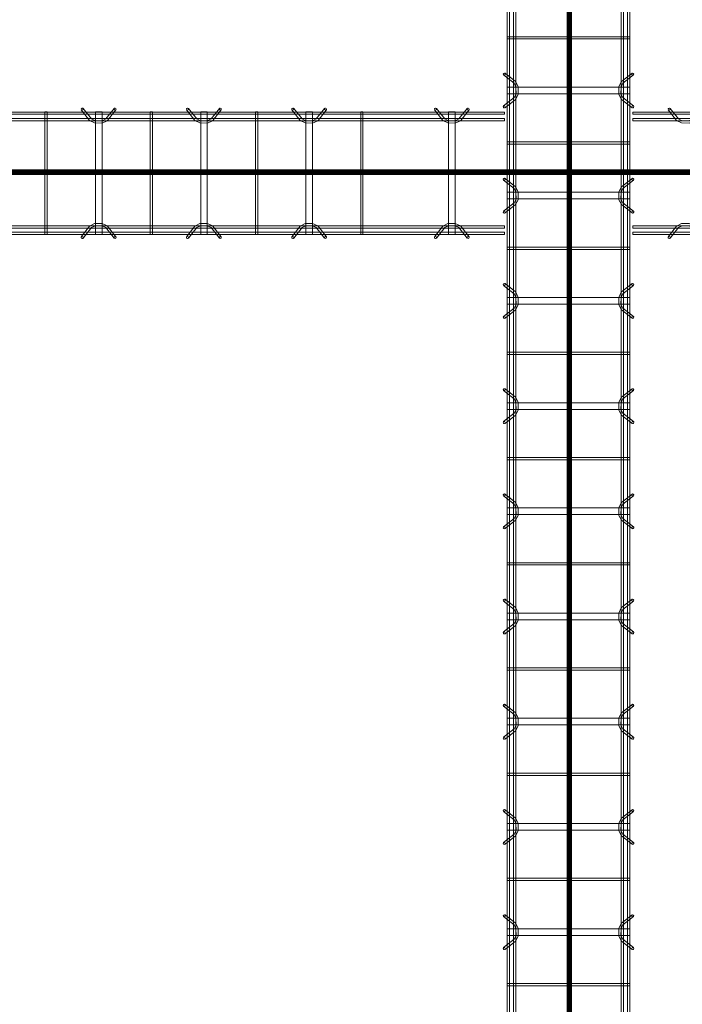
# Model space of a CAD drawing. Header units: inches. Extents: x -4136 to 1945, y -6639 to 12387.
# Tile 548 of 656: x -2121 to -2045, y 11867 to 11980. Entities that reach past the tile are written whole.
import ezdxf

# ---------------------------------------------------------------- set-up
doc = ezdxf.new("R2010")
doc.units = ezdxf.units.IN
doc.header["$MEASUREMENT"] = 0
doc.layers.add('A-GENM', color=7, linetype='Continuous', lineweight=9)
doc.layers.add('S-BEAM', color=7, linetype='Continuous', lineweight=9)

# ---------------------------------------------------------------- blocks, each defined once
blk = doc.blocks.new('Dowel bar assembly - Dowel bar assembly-669756-SLAB ON GROUND JOINTS')
at = {"layer": 'S-BEAM', "color": 253, "true_color": 0xaaaaaa}
for p, q in [((1973.18, 1.19), (1972.23, 2.39)), ((1975.76, 2.39), (1974.81, 1.19)), ((1985.18, 1.19), (1984.23, 2.39)), ((1987.76, 2.39), (1986.81, 1.19)), ((1997.18, 1.19), (1996.23, 2.39)), ((1999.76, 2.39), (1998.81, 1.19)), ((2009.18, 1.19), (2008.23, 2.39)), ((2011.76, 2.39), (2010.81, 1.19)), ((2021.18, 1.19), (2020.23, 2.39)), ((2023.76, 2.39), (2022.81, 1.19)), ((2033.18, 1.19), (2032.23, 2.39)), ((2035.76, 2.39), (2034.81, 1.19)), ((2045.18, 1.19), (2044.23, 2.39)), ((2047.76, 2.39), (2046.81, 1.19)), ((2057.18, 1.19), (2056.23, 2.39)), ((2059.76, 2.39), (2058.81, 1.19)), ((2069.18, 1.19), (2068.23, 2.39)), ((2071.76, 2.39), (2070.81, 1.19)), ((2175, 1.98), (0, 1.98)), ((0, 1.72), (2175, 1.72)), ((2175, 1.25), (0, 1.25)), ((1967.87, 1.99), (1967.87, -12.01)), ((1968.13, 1.99), (1967.87, 1.99)), ((1967.87, 1.99), (1968.13, 1.99)), ((1968.13, -12.01), (1968.13, 1.99)), ((1972.02, 2.23), (1972.97, 1.03)), ((1973.62, 1.99), (1973.62, -12.01)), ((1974.38, 1.99), (1973.62, 1.99)), ((1973.62, 1.99), (1974.38, 1.99)), ((1974.38, -12.01), (1974.38, 1.99)), ((1975.01, 1.03), (1975.96, 2.23)), ((1979.87, 1.99), (1979.87, -12.01)), ((1980.13, 1.99), (1979.87, 1.99)), ((1979.87, 1.99), (1980.13, 1.99)), ((1980.13, -12.01), (1980.13, 1.99)), ((1984.02, 2.23), (1984.97, 1.03)), ((1985.62, 1.99), (1985.62, -12.01)), ((1986.38, 1.99), (1985.62, 1.99)), ((1985.62, 1.99), (1986.38, 1.99)), ((1986.38, -12.01), (1986.38, 1.99)), ((1987.01, 1.03), (1987.96, 2.23)), ((1991.87, 1.99), (1991.87, -12.01)), ((1992.13, 1.99), (1991.87, 1.99)), ((1991.87, 1.99), (1992.13, 1.99)), ((1992.13, -12.01), (1992.13, 1.99)), ((1996.02, 2.23), (1996.97, 1.03)), ((1997.62, 1.99), (1997.62, -12.01)), ((1998.38, 1.99), (1997.62, 1.99)), ((1997.62, 1.99), (1998.38, 1.99)), ((1998.38, -12.01), (1998.38, 1.99)), ((1999.01, 1.03), (1999.96, 2.23)), ((2003.87, 1.99), (2003.87, -12.01)), ((2004.13, 1.99), (2003.87, 1.99)), ((2003.87, 1.99), (2004.13, 1.99)), ((2004.13, -12.01), (2004.13, 1.99)), ((2008.02, 2.23), (2008.97, 1.03)), ((2009.62, 1.99), (2009.62, -12.01)), ((2010.38, 1.99), (2009.62, 1.99)), ((2009.62, 1.99), (2010.38, 1.99)), ((2010.38, -12.01), (2010.38, 1.99)), ((2011.01, 1.03), (2011.96, 2.23)), ((2015.87, 1.99), (2015.87, -12.01)), ((2016.13, 1.99), (2015.87, 1.99)), ((2015.87, 1.99), (2016.13, 1.99)), ((2016.13, -12.01), (2016.13, 1.99)), ((2020.02, 2.23), (2020.97, 1.03)), ((2021.62, 1.99), (2021.62, -12.01)), ((2022.38, 1.99), (2021.62, 1.99)), ((2021.62, 1.99), (2022.38, 1.99)), ((2022.38, -12.01), (2022.38, 1.99)), ((2023.01, 1.03), (2023.96, 2.23)), ((2027.87, 1.99), (2027.87, -12.01)), ((2028.13, 1.99), (2027.87, 1.99)), ((2027.87, 1.99), (2028.13, 1.99)), ((2028.13, -12.01), (2028.13, 1.99)), ((2032.02, 2.23), (2032.97, 1.03)), ((2033.62, 1.99), (2033.62, -12.01)), ((2034.38, 1.99), (2033.62, 1.99)), ((2033.62, 1.99), (2034.38, 1.99)), ((2034.38, -12.01), (2034.38, 1.99)), ((2035.01, 1.03), (2035.96, 2.23)), ((2039.87, 1.99), (2039.87, -12.01)), ((2040.13, 1.99), (2039.87, 1.99)), ((2039.87, 1.99), (2040.13, 1.99)), ((2040.13, -12.01), (2040.13, 1.99)), ((2044.02, 2.23), (2044.97, 1.03)), ((2045.62, 1.99), (2045.62, -12.01)), ((2046.38, 1.99), (2045.62, 1.99)), ((2045.62, 1.99), (2046.38, 1.99)), ((2046.38, -12.01), (2046.38, 1.99)), ((2047.01, 1.03), (2047.96, 2.23)), ((2051.87, 1.99), (2051.87, -12.01)), ((2052.13, 1.99), (2051.87, 1.99)), ((2051.87, 1.99), (2052.13, 1.99)), ((2052.13, -12.01), (2052.13, 1.99)), ((2056.02, 2.23), (2056.97, 1.03)), ((2057.62, 1.99), (2057.62, -12.01)), ((2058.38, 1.99), (2057.62, 1.99)), ((2057.62, 1.99), (2058.38, 1.99)), ((2058.38, -12.01), (2058.38, 1.99)), ((2059.01, 1.03), (2059.96, 2.23)), ((2063.87, 1.99), (2063.87, -12.01)), ((2064.13, 1.99), (2063.87, 1.99)), ((2063.87, 1.99), (2064.13, 1.99)), ((2064.13, -12.01), (2064.13, 1.99)), ((2068.02, 2.23), (2068.97, 1.03)), ((2069.62, 1.99), (2069.62, -12.01)), ((2070.38, 1.99), (2069.62, 1.99)), ((2069.62, 1.99), (2070.38, 1.99)), ((2070.38, -12.01), (2070.38, 1.99)), ((2071.01, 1.03), (2071.96, 2.23)), ((2075.87, 1.99), (2075.87, -12.01)), ((2076.13, 1.99), (2075.87, 1.99)), ((2075.87, 1.99), (2076.13, 1.99)), ((2076.13, -12.01), (2076.13, 1.99)), ((0, 0.99), (2175, 0.99)), ((2175, -11.01), (0, -11.01)), ((1972.97, -11.05), (1972.02, -12.25)), ((1972.23, -12.41), (1973.18, -11.21)), ((1974.81, -11.21), (1975.76, -12.41)), ((1975.96, -12.25), (1975.01, -11.05)), ((1984.97, -11.05), (1984.02, -12.25)), ((1984.23, -12.41), (1985.18, -11.21)), ((1986.81, -11.21), (1987.76, -12.41)), ((1987.96, -12.25), (1987.01, -11.05)), ((1996.97, -11.05), (1996.02, -12.25)), ((1996.23, -12.41), (1997.18, -11.21)), ((1998.81, -11.21), (1999.76, -12.41)), ((1999.96, -12.25), (1999.01, -11.05)), ((2008.97, -11.05), (2008.02, -12.25)), ((2008.23, -12.41), (2009.18, -11.21)), ((2010.81, -11.21), (2011.76, -12.41)), ((2011.96, -12.25), (2011.01, -11.05)), ((2020.97, -11.05), (2020.02, -12.25)), ((2020.23, -12.41), (2021.18, -11.21)), ((2022.81, -11.21), (2023.76, -12.41)), ((2023.96, -12.25), (2023.01, -11.05)), ((2032.97, -11.05), (2032.02, -12.25)), ((2032.23, -12.41), (2033.18, -11.21)), ((2034.81, -11.21), (2035.76, -12.41)), ((2035.96, -12.25), (2035.01, -11.05)), ((2044.97, -11.05), (2044.02, -12.25)), ((2044.23, -12.41), (2045.18, -11.21)), ((2046.81, -11.21), (2047.76, -12.41)), ((2047.96, -12.25), (2047.01, -11.05)), ((2056.97, -11.05), (2056.02, -12.25)), ((2056.23, -12.41), (2057.18, -11.21)), ((2058.81, -11.21), (2059.76, -12.41)), ((2059.96, -12.25), (2059.01, -11.05)), ((2068.97, -11.05), (2068.02, -12.25)), ((2068.23, -12.41), (2069.18, -11.21)), ((2070.81, -11.21), (2071.76, -12.41)), ((2071.96, -12.25), (2071.01, -11.05)), ((0, -11.27), (2175, -11.27)), ((2175, -11.74), (0, -11.74)), ((0, -12), (2175, -12)), ((1968.13, -12.01), (1967.87, -12.01)), ((1967.87, -12.01), (1968.13, -12.01)), ((1974.38, -12.01), (1973.62, -12.01)), ((1973.62, -12.01), (1974.38, -12.01)), ((1980.13, -12.01), (1979.87, -12.01)), ((1979.87, -12.01), (1980.13, -12.01)), ((1986.38, -12.01), (1985.62, -12.01)), ((1985.62, -12.01), (1986.38, -12.01)), ((1992.13, -12.01), (1991.87, -12.01)), ((1991.87, -12.01), (1992.13, -12.01)), ((1998.38, -12.01), (1997.62, -12.01)), ((1997.62, -12.01), (1998.38, -12.01)), ((2004.13, -12.01), (2003.87, -12.01)), ((2003.87, -12.01), (2004.13, -12.01)), ((2010.38, -12.01), (2009.62, -12.01)), ((2009.62, -12.01), (2010.38, -12.01)), ((2016.13, -12.01), (2015.87, -12.01)), ((2015.87, -12.01), (2016.13, -12.01)), ((2022.38, -12.01), (2021.62, -12.01)), ((2021.62, -12.01), (2022.38, -12.01)), ((2028.13, -12.01), (2027.87, -12.01)), ((2027.87, -12.01), (2028.13, -12.01)), ((2034.38, -12.01), (2033.62, -12.01)), ((2033.62, -12.01), (2034.38, -12.01)), ((2040.13, -12.01), (2039.87, -12.01)), ((2039.87, -12.01), (2040.13, -12.01)), ((2046.38, -12.01), (2045.62, -12.01)), ((2045.62, -12.01), (2046.38, -12.01)), ((2052.13, -12.01), (2051.87, -12.01)), ((2051.87, -12.01), (2052.13, -12.01)), ((2058.38, -12.01), (2057.62, -12.01)), ((2057.62, -12.01), (2058.38, -12.01)), ((2064.13, -12.01), (2063.87, -12.01)), ((2063.87, -12.01), (2064.13, -12.01)), ((2070.38, -12.01), (2069.62, -12.01)), ((2069.62, -12.01), (2070.38, -12.01)), ((2076.13, -12.01), (2075.87, -12.01)), ((2075.87, -12.01), (2076.13, -12.01))]:
    blk.add_line(p, q, dxfattribs=at)
at = {"layer": 'S-BEAM', "color": 253, "true_color": 0xaaaaaa, "flags": 128}
for points in [[(1973.18, 1.19), (1973.62, 0.97), (1974.38, 0.98), (1974.81, 1.19)], [(1985.18, 1.19), (1985.62, 0.97), (1986.38, 0.98), (1986.81, 1.19)], [(1997.18, 1.19), (1997.62, 0.97), (1998.38, 0.98), (1998.81, 1.19)], [(2009.18, 1.19), (2009.62, 0.97), (2010.38, 0.98), (2010.81, 1.19)], [(2021.18, 1.19), (2021.62, 0.97), (2022.38, 0.98), (2022.81, 1.19)], [(2033.18, 1.19), (2033.62, 0.97), (2034.38, 0.98), (2034.81, 1.19)], [(2045.18, 1.19), (2045.62, 0.97), (2046.38, 0.98), (2046.81, 1.19)], [(2057.18, 1.19), (2057.62, 0.97), (2058.38, 0.98), (2058.81, 1.19)], [(2069.18, 1.19), (2069.62, 0.97), (2070.38, 0.98), (2070.81, 1.19)], [(1972.97, 1.03), (1973.53, 0.73), (1974.39, 0.72), (1974.97, 0.99), (1975.01, 1.03)], [(1984.97, 1.03), (1985.53, 0.73), (1986.39, 0.72), (1986.97, 0.99), (1987.01, 1.03)], [(1996.97, 1.03), (1997.53, 0.73), (1998.39, 0.72), (1998.97, 0.99), (1999.01, 1.03)], [(2008.97, 1.03), (2009.53, 0.73), (2010.39, 0.72), (2010.97, 0.99), (2011.01, 1.03)], [(2020.97, 1.03), (2021.53, 0.73), (2022.39, 0.72), (2022.97, 0.99), (2023.01, 1.03)], [(2032.97, 1.03), (2033.53, 0.73), (2034.39, 0.72), (2034.97, 0.99), (2035.01, 1.03)], [(2044.97, 1.03), (2045.53, 0.73), (2046.39, 0.72), (2046.97, 0.99), (2047.01, 1.03)], [(2056.97, 1.03), (2057.53, 0.73), (2058.39, 0.72), (2058.97, 0.99), (2059.01, 1.03)], [(2068.97, 1.03), (2069.53, 0.73), (2070.39, 0.72), (2070.97, 0.99), (2071.01, 1.03)], [(1972.97, -11.05), (1973.53, -10.75), (1974.39, -10.74), (1974.97, -11.01), (1975.01, -11.05)], [(1973.18, -11.21), (1973.62, -10.99), (1974.38, -11), (1974.81, -11.21)], [(1984.97, -11.05), (1985.53, -10.75), (1986.39, -10.74), (1986.97, -11.01), (1987.01, -11.05)], [(1985.18, -11.21), (1985.62, -10.99), (1986.38, -11), (1986.81, -11.21)], [(1996.97, -11.05), (1997.53, -10.75), (1998.39, -10.74), (1998.97, -11.01), (1999.01, -11.05)], [(1997.18, -11.21), (1997.62, -10.99), (1998.38, -11), (1998.81, -11.21)], [(2008.97, -11.05), (2009.53, -10.75), (2010.39, -10.74), (2010.97, -11.01), (2011.01, -11.05)], [(2009.18, -11.21), (2009.62, -10.99), (2010.38, -11), (2010.81, -11.21)], [(2020.97, -11.05), (2021.53, -10.75), (2022.39, -10.74), (2022.97, -11.01), (2023.01, -11.05)], [(2021.18, -11.21), (2021.62, -10.99), (2022.38, -11), (2022.81, -11.21)], [(2032.97, -11.05), (2033.53, -10.75), (2034.39, -10.74), (2034.97, -11.01), (2035.01, -11.05)], [(2033.18, -11.21), (2033.62, -10.99), (2034.38, -11), (2034.81, -11.21)], [(2044.97, -11.05), (2045.53, -10.75), (2046.39, -10.74), (2046.97, -11.01), (2047.01, -11.05)], [(2045.18, -11.21), (2045.62, -10.99), (2046.38, -11), (2046.81, -11.21)], [(2056.97, -11.05), (2057.53, -10.75), (2058.39, -10.74), (2058.97, -11.01), (2059.01, -11.05)], [(2057.18, -11.21), (2057.62, -10.99), (2058.38, -11), (2058.81, -11.21)], [(2068.97, -11.05), (2069.53, -10.75), (2070.39, -10.74), (2070.97, -11.01), (2071.01, -11.05)], [(2069.18, -11.21), (2069.62, -10.99), (2070.38, -11), (2070.81, -11.21)]]:
    blk.add_lwpolyline(points, dxfattribs=at)
at = {"layer": 'S-BEAM', "color": 253, "true_color": 0xaaaaaa}
for centre, major_axis, start_param, end_param in [((1972.12, 2.31), (0.101, 0.08), 5.709265, 8.850858), ((1972.12, 2.31), (0.101, 0.08), 2.567673, 5.709265), ((1975.86, 2.31), (-0.101, 0.08), 3.715513, 6.857105), ((1975.86, 2.31), (-0.101, 0.08), 0.57392, 3.715513), ((1984.12, 2.31), (0.101, 0.08), 5.709265, 8.850858), ((1984.12, 2.31), (0.101, 0.08), 2.567673, 5.709265), ((1987.86, 2.31), (-0.101, 0.08), 3.715513, 6.857105), ((1987.86, 2.31), (-0.101, 0.08), 0.57392, 3.715513), ((1996.12, 2.31), (0.101, 0.08), 5.709265, 8.850858), ((1996.12, 2.31), (0.101, 0.08), 2.567673, 5.709265), ((1999.86, 2.31), (-0.101, 0.08), 3.715513, 6.857105), ((1999.86, 2.31), (-0.101, 0.08), 0.57392, 3.715513), ((2008.12, 2.31), (0.101, 0.08), 5.709265, 8.850858), ((2008.12, 2.31), (0.101, 0.08), 2.567673, 5.709265), ((2011.86, 2.31), (-0.101, 0.08), 3.715513, 6.857105), ((2011.86, 2.31), (-0.101, 0.08), 0.57392, 3.715513), ((2020.12, 2.31), (0.101, 0.08), 5.709265, 8.850858), ((2020.12, 2.31), (0.101, 0.08), 2.567673, 5.709265), ((2023.86, 2.31), (-0.101, 0.08), 3.715513, 6.857105), ((2023.86, 2.31), (-0.101, 0.08), 0.57392, 3.715513), ((2032.12, 2.31), (0.101, 0.08), 5.709265, 8.850858), ((2032.12, 2.31), (0.101, 0.08), 2.567673, 5.709265), ((2035.86, 2.31), (-0.101, 0.08), 3.715513, 6.857105), ((2035.86, 2.31), (-0.101, 0.08), 0.57392, 3.715513), ((2044.12, 2.31), (0.101, 0.08), 5.709265, 8.850858), ((2044.12, 2.31), (0.101, 0.08), 2.567673, 5.709265), ((2047.86, 2.31), (-0.101, 0.08), 3.715513, 6.857105), ((2047.86, 2.31), (-0.101, 0.08), 0.57392, 3.715513), ((2056.12, 2.31), (0.101, 0.08), 5.709265, 8.850858), ((2056.12, 2.31), (0.101, 0.08), 2.567673, 5.709265), ((2059.86, 2.31), (-0.101, 0.08), 3.715513, 6.857105), ((2059.86, 2.31), (-0.101, 0.08), 0.57392, 3.715513), ((2068.12, 2.31), (0.101, 0.08), 5.709265, 8.850858), ((2068.12, 2.31), (0.101, 0.08), 2.567673, 5.709265), ((2071.86, 2.31), (-0.101, 0.08), 3.715513, 6.857105), ((2071.86, 2.31), (-0.101, 0.08), 0.57392, 3.715513), ((1972.12, -12.33), (-0.101, 0.08), 3.715513, 6.857105), ((1972.12, -12.33), (-0.101, 0.08), 0.57392, 3.715513), ((1975.86, -12.33), (0.101, 0.08), 5.709265, 8.850858), ((1975.86, -12.33), (0.101, 0.08), 2.567673, 5.709265), ((1984.12, -12.33), (-0.101, 0.08), 3.715513, 6.857105), ((1984.12, -12.33), (-0.101, 0.08), 0.57392, 3.715513), ((1987.86, -12.33), (0.101, 0.08), 5.709265, 8.850858), ((1987.86, -12.33), (0.101, 0.08), 2.567673, 5.709265), ((1996.12, -12.33), (-0.101, 0.08), 3.715513, 6.857105), ((1996.12, -12.33), (-0.101, 0.08), 0.57392, 3.715513), ((1999.86, -12.33), (0.101, 0.08), 5.709265, 8.850858), ((1999.86, -12.33), (0.101, 0.08), 2.567673, 5.709265), ((2008.12, -12.33), (-0.101, 0.08), 3.715513, 6.857105), ((2008.12, -12.33), (-0.101, 0.08), 0.57392, 3.715513), ((2011.86, -12.33), (0.101, 0.08), 5.709265, 8.850858), ((2011.86, -12.33), (0.101, 0.08), 2.567673, 5.709265), ((2020.12, -12.33), (-0.101, 0.08), 3.715513, 6.857105), ((2020.12, -12.33), (-0.101, 0.08), 0.57392, 3.715513), ((2023.86, -12.33), (0.101, 0.08), 5.709265, 8.850858), ((2023.86, -12.33), (0.101, 0.08), 2.567673, 5.709265), ((2032.12, -12.33), (-0.101, 0.08), 3.715513, 6.857105), ((2032.12, -12.33), (-0.101, 0.08), 0.57392, 3.715513), ((2035.86, -12.33), (0.101, 0.08), 5.709265, 8.850858), ((2035.86, -12.33), (0.101, 0.08), 2.567673, 5.709265), ((2044.12, -12.33), (-0.101, 0.08), 3.715513, 6.857105), ((2044.12, -12.33), (-0.101, 0.08), 0.57392, 3.715513), ((2047.86, -12.33), (0.101, 0.08), 5.709265, 8.850858), ((2047.86, -12.33), (0.101, 0.08), 2.567673, 5.709265), ((2056.12, -12.33), (-0.101, 0.08), 3.715513, 6.857105), ((2056.12, -12.33), (-0.101, 0.08), 0.57392, 3.715513), ((2059.86, -12.33), (0.101, 0.08), 5.709265, 8.850858), ((2059.86, -12.33), (0.101, 0.08), 2.567673, 5.709265), ((2068.12, -12.33), (-0.101, 0.08), 3.715513, 6.857105), ((2068.12, -12.33), (-0.101, 0.08), 0.57392, 3.715513), ((2071.86, -12.33), (0.101, 0.08), 5.709265, 8.850858), ((2071.86, -12.33), (0.101, 0.08), 2.567673, 5.709265)]:
    blk.add_ellipse(centre, major_axis=major_axis, ratio=0.816528, start_param=start_param, end_param=end_param, dxfattribs=at)
blk = doc.blocks.new('Dowel bar assembly - Dowel bar assembly-674791-SLAB ON GROUND JOINTS')
at = {"layer": 'S-BEAM', "color": 253, "true_color": 0xaaaaaa}
for p, q in [((53.18, 1.19), (52.23, 2.39)), ((55.76, 2.39), (54.81, 1.19)), ((65.18, 1.19), (64.23, 2.39)), ((67.76, 2.39), (66.81, 1.19)), ((77.18, 1.19), (76.23, 2.39)), ((79.76, 2.39), (78.81, 1.19)), ((93.44, 1.19), (92.49, 2.39)), ((96.02, 2.39), (95.07, 1.19)), ((100.26, 1.98), (0, 1.98)), ((0, 1.72), (100.26, 1.72)), ((100.26, 1.25), (0, 1.25)), ((47.87, 1.99), (47.87, -12.01)), ((48.13, 1.99), (47.87, 1.99)), ((47.87, 1.99), (48.13, 1.99)), ((48.13, -12.01), (48.13, 1.99)), ((52.02, 2.23), (52.97, 1.03)), ((53.63, 1.99), (53.63, -12.01)), ((54.38, 1.99), (53.63, 1.99)), ((53.63, 1.99), (54.38, 1.99)), ((54.38, -12.01), (54.38, 1.99)), ((55.01, 1.03), (55.96, 2.23)), ((59.87, 1.99), (59.87, -12.01)), ((60.13, 1.99), (59.87, 1.99)), ((59.87, 1.99), (60.13, 1.99)), ((60.13, -12.01), (60.13, 1.99)), ((64.02, 2.23), (64.97, 1.03)), ((65.63, 1.99), (65.63, -12.01)), ((66.38, 1.99), (65.63, 1.99)), ((65.63, 1.99), (66.38, 1.99)), ((66.38, -12.01), (66.38, 1.99)), ((67.01, 1.03), (67.96, 2.23)), ((71.87, 1.99), (71.87, -12.01)), ((72.13, 1.99), (71.87, 1.99)), ((71.87, 1.99), (72.13, 1.99)), ((72.13, -12.01), (72.13, 1.99)), ((76.02, 2.23), (76.97, 1.03)), ((77.63, 1.99), (77.63, -12.01)), ((78.38, 1.99), (77.63, 1.99)), ((77.63, 1.99), (78.38, 1.99)), ((78.38, -12.01), (78.38, 1.99)), ((79.01, 1.03), (79.96, 2.23)), ((83.87, 1.99), (83.87, -12.01)), ((84.13, 1.99), (83.87, 1.99)), ((83.87, 1.99), (84.13, 1.99)), ((84.13, -12.01), (84.13, 1.99)), ((92.28, 2.23), (93.23, 1.03)), ((93.89, 1.99), (93.89, -12.01)), ((94.64, 1.99), (93.89, 1.99)), ((93.89, 1.99), (94.64, 1.99)), ((94.64, -12.01), (94.64, 1.99)), ((95.27, 1.03), (96.22, 2.23)), ((100.26, 1.98), (100.26, 1.72)), ((100.26, 1.72), (100.26, 1.98)), ((100.26, 0.99), (100.26, 1.25)), ((100.26, 1.25), (100.26, 0.99)), ((0, 0.99), (100.26, 0.99)), ((100.26, -11.01), (0, -11.01)), ((52.97, -11.05), (52.02, -12.25)), ((52.23, -12.41), (53.18, -11.21)), ((54.81, -11.21), (55.76, -12.41)), ((55.96, -12.25), (55.01, -11.05)), ((64.97, -11.05), (64.02, -12.25)), ((64.23, -12.41), (65.18, -11.21)), ((66.81, -11.21), (67.76, -12.41)), ((67.96, -12.25), (67.01, -11.05)), ((76.97, -11.05), (76.02, -12.25)), ((76.23, -12.41), (77.18, -11.21)), ((78.81, -11.21), (79.76, -12.41)), ((79.96, -12.25), (79.01, -11.05)), ((93.23, -11.05), (92.28, -12.25)), ((92.49, -12.41), (93.44, -11.21)), ((95.07, -11.21), (96.02, -12.41)), ((96.22, -12.25), (95.27, -11.05)), ((100.26, -11.27), (100.26, -11.01)), ((100.26, -11.01), (100.26, -11.27)), ((0, -11.27), (100.26, -11.27)), ((100.26, -11.74), (0, -11.74)), ((0, -12), (100.26, -12)), ((48.13, -12.01), (47.87, -12.01)), ((47.87, -12.01), (48.13, -12.01)), ((54.38, -12.01), (53.63, -12.01)), ((53.63, -12.01), (54.38, -12.01)), ((60.13, -12.01), (59.87, -12.01)), ((59.87, -12.01), (60.13, -12.01)), ((66.38, -12.01), (65.63, -12.01)), ((65.63, -12.01), (66.38, -12.01)), ((72.13, -12.01), (71.87, -12.01)), ((71.87, -12.01), (72.13, -12.01)), ((78.38, -12.01), (77.63, -12.01)), ((77.63, -12.01), (78.38, -12.01)), ((84.13, -12.01), (83.87, -12.01)), ((83.87, -12.01), (84.13, -12.01)), ((94.64, -12.01), (93.89, -12.01)), ((93.89, -12.01), (94.64, -12.01)), ((100.26, -12), (100.26, -11.74)), ((100.26, -11.74), (100.26, -12))]:
    blk.add_line(p, q, dxfattribs=at)
at = {"layer": 'S-BEAM', "color": 253, "true_color": 0xaaaaaa, "flags": 128}
for points in [[(53.18, 1.19), (53.62, 0.97), (54.38, 0.98), (54.81, 1.19)], [(65.18, 1.19), (65.62, 0.97), (66.38, 0.98), (66.81, 1.19)], [(77.18, 1.19), (77.62, 0.97), (78.38, 0.98), (78.81, 1.19)], [(93.44, 1.19), (93.89, 0.97), (94.64, 0.98), (95.07, 1.19)], [(52.97, 1.03), (53.53, 0.73), (54.39, 0.72), (54.97, 0.99), (55.01, 1.03)], [(64.97, 1.03), (65.53, 0.73), (66.39, 0.72), (66.97, 0.99), (67.01, 1.03)], [(76.97, 1.03), (77.53, 0.73), (78.39, 0.72), (78.97, 0.99), (79.01, 1.03)], [(93.23, 1.03), (93.79, 0.73), (94.65, 0.72), (95.23, 0.99), (95.27, 1.03)], [(52.97, -11.05), (53.53, -10.75), (54.39, -10.74), (54.97, -11.01), (55.01, -11.05)], [(53.18, -11.21), (53.62, -10.99), (54.38, -11), (54.81, -11.21)], [(64.97, -11.05), (65.53, -10.75), (66.39, -10.74), (66.97, -11.01), (67.01, -11.05)], [(65.18, -11.21), (65.62, -10.99), (66.38, -11), (66.81, -11.21)], [(76.97, -11.05), (77.53, -10.75), (78.39, -10.74), (78.97, -11.01), (79.01, -11.05)], [(77.18, -11.21), (77.62, -10.99), (78.38, -11), (78.81, -11.21)], [(93.23, -11.05), (93.79, -10.75), (94.65, -10.74), (95.23, -11.01), (95.27, -11.05)], [(93.44, -11.21), (93.89, -10.99), (94.64, -11), (95.07, -11.21)]]:
    blk.add_lwpolyline(points, dxfattribs=at)
at = {"layer": 'S-BEAM', "color": 253, "true_color": 0xaaaaaa}
for centre, major_axis, start_param, end_param in [((52.12, 2.31), (0.101, 0.08), 5.709265, 8.850858), ((52.12, 2.31), (0.101, 0.08), 2.567673, 5.709265), ((55.86, 2.31), (-0.101, 0.08), 3.715513, 6.857105), ((55.86, 2.31), (-0.101, 0.08), 0.57392, 3.715513), ((64.12, 2.31), (0.101, 0.08), 5.709265, 8.850858), ((64.12, 2.31), (0.101, 0.08), 2.567673, 5.709265), ((67.86, 2.31), (-0.101, 0.08), 3.715513, 6.857105), ((67.86, 2.31), (-0.101, 0.08), 0.57392, 3.715513), ((76.12, 2.31), (0.101, 0.08), 5.709265, 8.850858), ((76.12, 2.31), (0.101, 0.08), 2.567673, 5.709265), ((79.86, 2.31), (-0.101, 0.08), 3.715513, 6.857105), ((79.86, 2.31), (-0.101, 0.08), 0.57392, 3.715513), ((92.39, 2.31), (0.101, 0.08), 5.709265, 8.850858), ((92.39, 2.31), (0.101, 0.08), 2.567673, 5.709265), ((96.12, 2.31), (-0.101, 0.08), 3.715513, 6.857105), ((96.12, 2.31), (-0.101, 0.08), 0.57392, 3.715513), ((52.12, -12.33), (-0.101, 0.08), 3.715513, 6.857105), ((52.12, -12.33), (-0.101, 0.08), 0.57392, 3.715513), ((55.86, -12.33), (0.101, 0.08), 5.709265, 8.850858), ((55.86, -12.33), (0.101, 0.08), 2.567673, 5.709265), ((64.12, -12.33), (-0.101, 0.08), 3.715513, 6.857105), ((64.12, -12.33), (-0.101, 0.08), 0.57392, 3.715513), ((67.86, -12.33), (0.101, 0.08), 5.709265, 8.850858), ((67.86, -12.33), (0.101, 0.08), 2.567673, 5.709265), ((76.12, -12.33), (-0.101, 0.08), 3.715513, 6.857105), ((76.12, -12.33), (-0.101, 0.08), 0.57392, 3.715513), ((79.86, -12.33), (0.101, 0.08), 5.709265, 8.850858), ((79.86, -12.33), (0.101, 0.08), 2.567673, 5.709265), ((92.39, -12.33), (-0.101, 0.08), 3.715513, 6.857105), ((92.39, -12.33), (-0.101, 0.08), 0.57392, 3.715513), ((96.12, -12.33), (0.101, 0.08), 5.709265, 8.850858), ((96.12, -12.33), (0.101, 0.08), 2.567673, 5.709265)]:
    blk.add_ellipse(centre, major_axis=major_axis, ratio=0.816528, start_param=start_param, end_param=end_param, dxfattribs=at)
blk = doc.blocks.new('Dowel bar assembly - Dowel bar assembly-675810-SLAB ON GROUND JOINTS')
at = {"layer": 'S-BEAM', "color": 253, "true_color": 0xaaaaaa}
for p, q in [((5.18, 1.19), (4.23, 2.39)), ((107.5, 1.98), (0, 1.98)), ((0, 1.98), (0, 1.72)), ((0, 1.72), (0, 1.98)), ((0, 1.72), (107.5, 1.72)), ((107.5, 1.25), (0, 1.25)), ((0, 0.99), (0, 1.25)), ((0, 1.25), (0, 0.99)), ((4.02, 2.23), (4.97, 1.03)), ((0, 0.99), (107.5, 0.99)), ((107.5, -11.01), (0, -11.01)), ((0, -11.27), (0, -11.01)), ((0, -11.01), (0, -11.27)), ((4.97, -11.05), (4.02, -12.25)), ((4.23, -12.41), (5.18, -11.21)), ((0, -11.27), (107.5, -11.27)), ((107.5, -11.74), (0, -11.74)), ((0, -12), (0, -11.74)), ((0, -11.74), (0, -12)), ((0, -12), (107.5, -12))]:
    blk.add_line(p, q, dxfattribs=at)
at = {"layer": 'S-BEAM', "color": 253, "true_color": 0xaaaaaa, "flags": 128}
for points in [[(5.18, 1.19), (5.62, 0.97), (6.38, 0.98), (6.81, 1.19)], [(4.97, 1.03), (5.53, 0.73), (6.39, 0.72), (6.97, 0.99), (7.01, 1.03)], [(4.97, -11.05), (5.53, -10.75), (6.39, -10.74), (6.97, -11.01), (7.01, -11.05)], [(5.18, -11.21), (5.62, -10.99), (6.38, -11), (6.81, -11.21)]]:
    blk.add_lwpolyline(points, dxfattribs=at)
at = {"layer": 'S-BEAM', "color": 253, "true_color": 0xaaaaaa}
for centre, major_axis, start_param, end_param in [((4.12, 2.31), (0.101, 0.08), 5.709265, 8.850858), ((4.12, 2.31), (0.101, 0.08), 2.567673, 5.709265), ((4.12, -12.33), (-0.101, 0.08), 3.715513, 6.857105), ((4.12, -12.33), (-0.101, 0.08), 0.57392, 3.715513)]:
    blk.add_ellipse(centre, major_axis=major_axis, ratio=0.816528, start_param=start_param, end_param=end_param, dxfattribs=at)

msp = doc.modelspace()

# ---------------------------------------------------------------- hatches: boundary and pattern name
at = {"layer": 'A-GENM', "true_color": 0x0000ff}
for points in [[(-2058.15717, 12077.1894), (-2058.15717, 12076.87444), (-2058.15717, 9901.50436), (-2058.15717, 9901.1894), (-2058.58036, 9901.1894), (-2058.58036, 9901.50436), (-2058.58036, 12076.87444), (-2058.58036, 12077.1894)], [(-2058.52059, 9901.1894), (-2058.52059, 9901.50436), (-2058.52059, 12076.87444), (-2058.52059, 12077.1894), (-2058.12689, 12077.1894), (-2058.12689, 12076.87444), (-2058.12689, 9901.50436), (-2058.12689, 9901.1894)], [(-2058.15869, 12077.1894), (-2058.15869, 12076.87444), (-2058.15869, 9901.50436), (-2058.15869, 9901.1894), (-2058.50273, 9901.1894), (-2058.50273, 9901.50436), (-2058.50273, 12076.87444), (-2058.50273, 12077.1894)], [(-2058.07181, 12077.1894), (-2058.07181, 12076.87444), (-2058.07181, 9901.50436), (-2058.07181, 9901.1894), (-2058.49348, 9901.1894), (-2058.49348, 9901.50436), (-2058.49348, 12076.87444), (-2058.49348, 12077.1894)], [(-2058.2803, 12077.1894), (-2058.2803, 12076.87444), (-2058.2803, 9901.50436), (-2058.2803, 9901.1894), (-2058.36718, 9901.1894), (-2058.36718, 9901.50436), (-2058.36718, 12076.87444), (-2058.36718, 12077.1894)], [(-2058.07029, 12077.1894), (-2058.07029, 12076.87444), (-2058.07029, 9901.50436), (-2058.07029, 9901.1894), (-2058.2803, 9901.1894), (-2058.2803, 9901.50436), (-2058.2803, 12076.87444), (-2058.2803, 12077.1894)], [(-2520.16626, 11962.44285), (-2520.00878, 11962.44285), (-1943.6387, 11962.44285), (-1943.6387, 11962.23284), (-2520.00878, 11962.23284), (-2520.16626, 11962.23284)], [(-2520.16626, 11962.44133), (-2520.00878, 11962.44133), (-1943.6387, 11962.44133), (-1943.6387, 11962.01965), (-2520.00878, 11962.01965), (-2520.16626, 11962.01965)], [(-2520.16626, 11962.38625), (-2520.00878, 11962.38625), (-1943.6387, 11962.38625), (-1943.6387, 11961.99255), (-2520.00878, 11961.99255), (-2520.16626, 11961.99255)], [(-2520.16626, 11962.35597), (-2520.00878, 11962.35597), (-1943.6387, 11962.35597), (-1943.6387, 11961.93277), (-2520.00878, 11961.93277), (-2520.16626, 11961.93277)], [(-2520.16626, 11962.35445), (-2520.00878, 11962.35445), (-1943.6387, 11962.35445), (-1943.6387, 11962.01041), (-2520.00878, 11962.01041), (-2520.16626, 11962.01041)], [(-2520.16626, 11962.23284), (-2520.00878, 11962.23284), (-1943.6387, 11962.23284), (-1943.6387, 11962.14596), (-2520.00878, 11962.14596), (-2520.16626, 11962.14596)]]:
    msp.add_hatch(color=5, dxfattribs=at).paths.add_polyline_path(points, flags=0)

# ---------------------------------------------------------------- linework, layer by layer
at = {"layer": 'A-GENM', "color": 5, "true_color": 0x0000ff}
for p, q in [((-2058.58036, 9901.50436), (-2058.58036, 12076.87444)), ((-2058.52059, 12076.87444), (-2058.52059, 9901.50436)), ((-2058.52059, 12076.87444), (-2058.52059, 9901.50436)), ((-2058.50273, 12076.87444), (-2058.50273, 9901.50436)), ((-2058.49348, 9901.50436), (-2058.49348, 12076.87444)), ((-2058.48122, 9901.50436), (-2058.48122, 12076.87444)), ((-2058.48122, 12076.87444), (-2058.48122, 9901.50436)), ((-2058.41585, 9901.50436), (-2058.41585, 12076.87444)), ((-2058.36718, 9901.50436), (-2058.36718, 12076.87444)), ((-2058.2803, 12076.87444), (-2058.2803, 9901.50436)), ((-2058.16626, 9901.50436), (-2058.16626, 12076.87444)), ((-2058.16626, 9901.50436), (-2058.16626, 12076.87444)), ((-2058.15869, 9901.50436), (-2058.15869, 12076.87444)), ((-2058.15717, 9901.50436), (-2058.15717, 12076.87444)), ((-2058.12689, 12076.87444), (-2058.12689, 9901.50436)), ((-2058.12689, 12076.87444), (-2058.12689, 9901.50436)), ((-2058.07181, 9901.50436), (-2058.07181, 12076.87444)), ((-2058.07029, 9901.50436), (-2058.07029, 12076.87444)), ((-1943.6387, 11962.44285), (-2520.00878, 11962.44285)), ((-1943.6387, 11962.44133), (-2520.00878, 11962.44133)), ((-2520.00878, 11962.38625), (-1943.6387, 11962.38625)), ((-2520.00878, 11962.38625), (-1943.6387, 11962.38625)), ((-1943.6387, 11962.35597), (-2520.00878, 11962.35597)), ((-1943.6387, 11962.35445), (-2520.00878, 11962.35445)), ((-1943.6387, 11962.34688), (-2520.00878, 11962.34688)), ((-1943.6387, 11962.34688), (-2520.00878, 11962.34688)), ((-2520.00878, 11962.23284), (-1943.6387, 11962.23284)), ((-1943.6387, 11962.14596), (-2520.00878, 11962.14596)), ((-1943.6387, 11962.09729), (-2520.00878, 11962.09729)), ((-1943.6387, 11962.03192), (-2520.00878, 11962.03192)), ((-2520.00878, 11962.03192), (-1943.6387, 11962.03192)), ((-1943.6387, 11962.01965), (-2520.00878, 11962.01965)), ((-2520.00878, 11962.01041), (-1943.6387, 11962.01041)), ((-2520.00878, 11961.99255), (-1943.6387, 11961.99255)), ((-2520.00878, 11961.99255), (-1943.6387, 11961.99255)), ((-1943.6387, 11961.93277), (-2520.00878, 11961.93277))]:
    msp.add_line(p, q, dxfattribs=at)

# ---------------------------------------------------------------- block references
at = {"layer": 'S-BEAM', "color": 253, "true_color": 0xaaaaaa, "rotation": 89.99999999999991}
msp.add_blockref('Dowel bar assembly - Dowel bar assembly-669756-SLAB ON GROUND JOINTS', (-2063.43092, 9901.50636), dxfattribs=at)
at = {"layer": 'S-BEAM', "color": 253, "true_color": 0xaaaaaa}
for name, p in [('Dowel bar assembly - Dowel bar assembly-674791-SLAB ON GROUND JOINTS', (-2165.98094, 11967.06367)), ('Dowel bar assembly - Dowel bar assembly-675810-SLAB ON GROUND JOINTS', (-2051.0767, 11967.06367))]:
    msp.add_blockref(name, p, dxfattribs=at)

doc.saveas('drawing.dxf')
